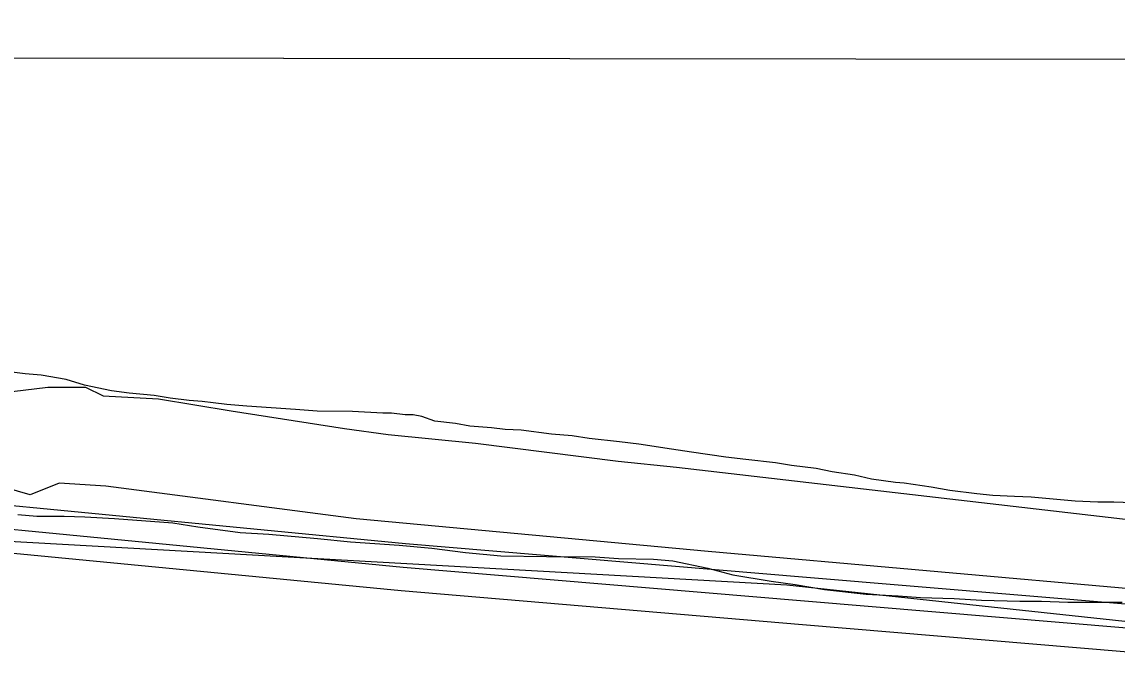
# Model space of a CAD drawing. Extents: x 3219052 to 3256913, y 800770 to 826146.
# Drawn here: x 3242807 to 3243498, y 823964 to 824370 of the extents above; entities that cross this region are included whole.
import ezdxf

# ---------------------------------------------------------------- set-up
doc = ezdxf.new("R2010")
doc.units = 0
for name, color, linetype in [('V-GRID-FRAM', 7, 'Continuous'), ('V-ROAD-CNTR', 7, 'Continuous'), ('V-SITE-VEGE', 7, 'Continuous'), ('V-TOPO-SHOR', 7, 'Continuous')]:
    doc.layers.add(name, color=color, linetype=linetype)

msp = doc.modelspace()

# ---------------------------------------------------------------- linework, layer by layer
at = {"layer": 'V-GRID-FRAM'}
msp.add_lwpolyline([(3223248.62, 824370.11), (3254658.46, 824333.57), (3254645.23, 806146.92), (3223219.52, 806183.49), (3223248.62, 824370.11)], dxfattribs=at)
at = {"layer": 'V-ROAD-CNTR'}
for points in [[(3243504.53, 823986.96), (3243300.85, 824003.98), (3243047.47, 824025.36), (3242560.92, 824072.42), (3242259.41, 824105.91), (3242174.4, 824120.78), (3242102.86, 824127.43), (3242048.28, 824130.37), (3241999.05, 824134.87), (3241922.14, 824150.55), (3241854.58, 824164.4), (3241807.05, 824169.12), (3241737.07, 824178.23), (3241482.05, 824193.08), (3241443.72, 824207.02), (3241405.23, 824222.42), (3241367.41, 824252.14), (3241321.58, 824271.99), (3241227.71, 824322.91), (3241169.05, 824351.91)], [(3244509.12, 823873.77), (3244286.34, 823899.31), (3244087.1, 823924.28), (3244003.29, 823945.08), (3243955.07, 823953.9), (3243896.76, 823959.57), (3243840.37, 823964.51), (3243616.46, 823987.18), (3243506.15, 824001.88), (3243302.1, 824018.93), (3243048.83, 824040.3), (3242761.31, 824068.11)], [(3244508.66, 823843.63), (3244282.77, 823869.53), (3244081.6, 823894.73), (3243996.97, 823915.73), (3243950.91, 823924.16), (3243894, 823929.7), (3243837.55, 823934.64), (3243612.97, 823957.38), (3243502.92, 823972.05), (3243299.59, 823989.04), (3243046.12, 824010.42), (3242755.18, 824038.56)]]:
    msp.add_lwpolyline(points, dxfattribs=at)
at = {"layer": 'V-SITE-VEGE'}
for p, q in [((3241916.1, 824348.39), (3245723.03, 824343.96)), ((3242808.71, 824147.78), (3242795.07, 824149.33)), ((3242818.81, 824146.74), (3242808.71, 824147.78)), ((3242834.47, 824144.17), (3242818.81, 824146.74)), ((3242846.08, 824140.6), (3242834.47, 824144.17)), ((3242863.25, 824137.02), (3242846.08, 824140.6)), ((3242874.37, 824135.47), (3242863.25, 824137.02)), ((3242890.03, 824133.91), (3242874.37, 824135.47)), ((3242900.13, 824132.37), (3242890.03, 824133.91)), ((3242912.25, 824130.82), (3242900.13, 824132.37)), ((3242920.33, 824130.29), (3242912.25, 824130.82)), ((3242927.41, 824129.26), (3242920.33, 824130.29)), ((3242935.99, 824128.22), (3242927.41, 824129.26)), ((3242948.62, 824127.18), (3242935.99, 824128.22)), ((3242979.44, 824125.07), (3242948.62, 824127.18)), ((3242993.08, 824124.02), (3242979.44, 824125.07)), ((3243015.32, 824123.96), (3242993.08, 824124.02)), ((3243034.52, 824122.9), (3243015.32, 824123.96)), ((3243040.08, 824122.88), (3243034.52, 824122.9)), ((3243048.66, 824121.84), (3243040.08, 824122.88)), ((3243053.72, 824121.83), (3243048.66, 824121.84)), ((3243059.27, 824120.81), (3243053.72, 824121.83)), ((3243067.35, 824117.75), (3243059.27, 824120.81)), ((3243080.48, 824116.2), (3243067.35, 824117.75)), ((3243089.58, 824114.66), (3243080.48, 824116.2)), ((3243103.22, 824113.61), (3243089.58, 824114.66)), ((3243111.8, 824112.57), (3243103.22, 824113.61)), ((3243121.91, 824112.04), (3243111.8, 824112.57)), ((3243141.1, 824109.46), (3243121.91, 824112.04)), ((3243154.24, 824108.41), (3243141.1, 824109.46)), ((3243164.85, 824106.87), (3243154.24, 824108.41)), ((3243184.04, 824104.79), (3243164.85, 824106.87)), ((3243196.17, 824103.24), (3243184.04, 824104.79)), ((3243216.88, 824100.15), (3243196.17, 824103.24)), ((3243229.5, 824098.1), (3243216.88, 824100.15)), ((3243251.22, 824095), (3243229.5, 824098.1)), ((3243263.85, 824093.45), (3243251.22, 824095)), ((3243282.54, 824091.38), (3243263.85, 824093.45)), ((3243292.65, 824089.84), (3243282.54, 824091.38)), ((3243308.31, 824087.77), (3243292.65, 824089.84)), ((3243318.41, 824085.72), (3243308.31, 824087.77)), ((3243332.55, 824083.66), (3243318.41, 824085.72)), ((3243343.15, 824081.1), (3243332.55, 824083.66)), ((3243358.31, 824079.04), (3243343.15, 824081.1)), ((3243363.87, 824078.52), (3243358.31, 824079.04)), ((3243381.04, 824075.94), (3243363.87, 824078.52)), ((3243392.65, 824073.89), (3243381.04, 824075.94)), ((3243409.83, 824071.82), (3243392.65, 824073.89)), ((3243419.93, 824070.78), (3243409.83, 824071.82)), ((3243433.58, 824070.24), (3243419.93, 824070.78)), ((3243444.19, 824069.71), (3243433.58, 824070.24)), ((3243471.97, 824067.1), (3243444.19, 824069.71)), ((3243486.12, 824066.56), (3243471.97, 824067.1)), ((3243496.23, 824066.53), (3243486.12, 824066.56)), ((3243513.91, 824065.97), (3243496.23, 824066.53))]:
    msp.add_line(p, q, dxfattribs=at)
msp.add_lwpolyline([(3242803.91, 824058.86), (3242816.04, 824057.81), (3242833.22, 824057.76), (3242846.35, 824057.22), (3242865.05, 824056.16), (3242901.93, 824053.53), (3242917.59, 824050.96), (3242944.36, 824047.35), (3242962.55, 824046.29), (3242993.37, 824043.68), (3243014.08, 824041.59), (3243044.9, 824039.49), (3243065.61, 824037.41), (3243086.82, 824034.82), (3243109.05, 824032.74), (3243137.86, 824032.16), (3243168.68, 824032.07), (3243183.33, 824031.02), (3243205.56, 824030.45), (3243217.69, 824029.4), (3243239.91, 824024.79), (3243255.56, 824020.71), (3243279.81, 824016.6), (3243294.96, 824014.53), (3243313.65, 824011.45), (3243339.92, 824008.34), (3243360.13, 824007.28), (3243374.28, 824006.23), (3243395.5, 824005.66), (3243412.68, 824004.6), (3243436.93, 824004.03), (3243450.57, 824003.99), (3243467.25, 824003.44), (3243501.61, 824003.35)], dxfattribs=at)
at = {"layer": 'V-TOPO-SHOR'}
for points in [[(3241642.74, 824263.47), (3241671.88, 824264.91), (3241704.98, 824261.17), (3241725.19, 824251.93), (3241771.14, 824238.96), (3241920.05, 824211.06), (3242293.33, 824182.69), (3242407.34, 824175.09), (3242749.33, 824139.43), (3242793.47, 824135.66), (3242822.9, 824139.28), (3242846.81, 824139.23), (3242857.83, 824133.69), (3242892.77, 824131.78), (3242938.73, 824124.32), (3243010.43, 824113.14), (3243038.01, 824109.4), (3243093.17, 824103.77), (3243183.27, 824092.55), (3243220.04, 824088.79), (3243541.81, 824051.34)], [(3245401.89, 823794.47), (3245113.79, 823832.86), (3244935.42, 823847.95), (3244810.4, 823862.93), (3244120.9, 823943.45), (3243959.1, 823965.86), (3243870.84, 823973.4), (3243515.97, 824010.93), (3243240.16, 824035.42), (3243017.67, 824056.11), (3242859.55, 824076.67), (3242830.13, 824078.57), (3242811.72, 824071.26), (3242785.99, 824078.67), (3242762.09, 824084.23), (3242401.71, 824121.77), (3242157.16, 824149.87), (3242056.04, 824161.12), (3241851.97, 824194.65), (3241743.48, 824204.07), (3241641.34, 824216.42)], [(3241743.87, 824164.48), (3241948.57, 824133.13), (3242325.55, 824088.83), (3242753.29, 824044.42), (3243289.82, 824014.29), (3243703.06, 823969.92), (3244802.96, 823822.48), (3245356.41, 823764.31), (3245413.4, 823756.83)]]:
    msp.add_lwpolyline(points, dxfattribs=at)

doc.saveas('drawing.dxf')
